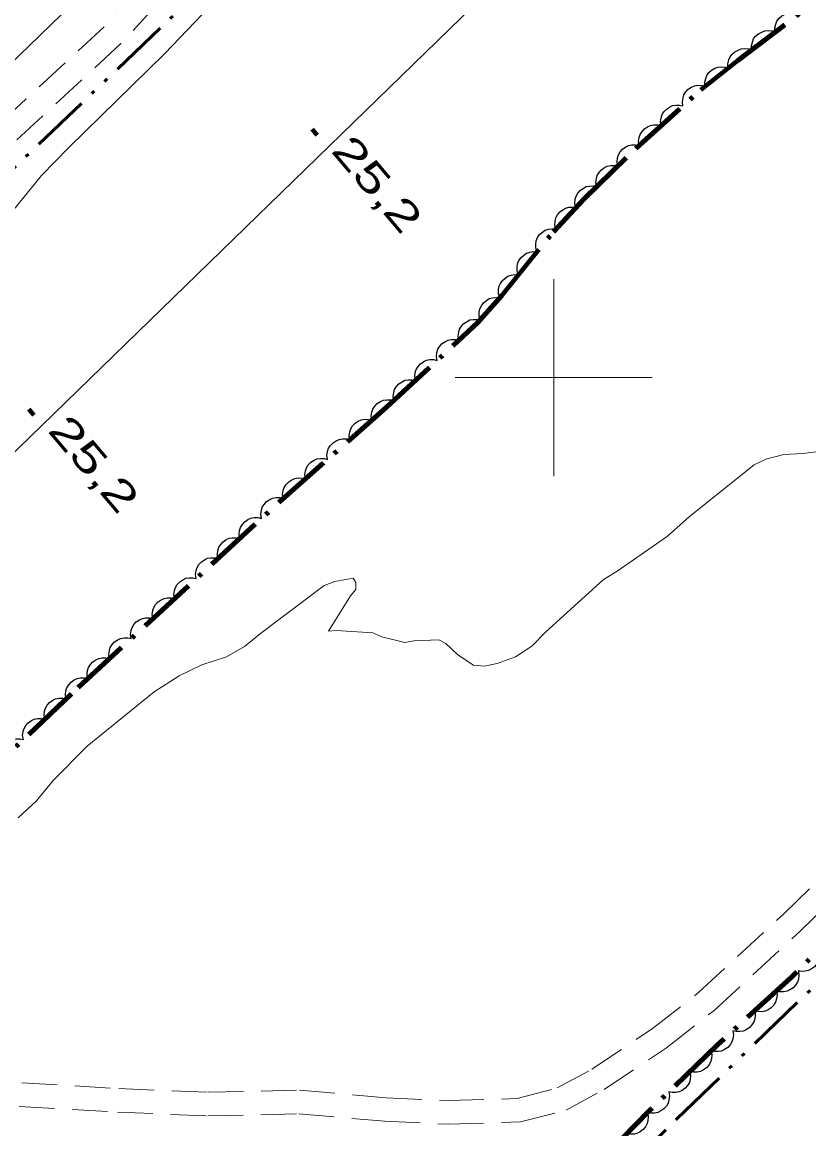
# Model space of a CAD drawing. Extents: x 386081 to 389416, y 5130568 to 5134082.
# Drawn here: x 388146 to 388225.9, y 5131723.7 to 5131836.1 of the extents above; entities that cross this region are included whole.
import ezdxf

# ---------------------------------------------------------------- set-up
doc = ezdxf.new("R2010")
doc.units = 0
doc.header["$LTSCALE"] = 1.2
for name, pattern in [('DASH_DOUBLE_DOT', [9.2, 5, -1.2, 0.3, -1.2, 0.3, -1.2]), ('DOT_DASHED', [7.7, 5, -1.2, 0.3, -1.2]), ('MEDIUM_DASHED', [4.5, 3, -1.5])]:
    doc.linetypes.add(name, pattern=pattern)
for name, color, linetype, lineweight in [('19', 7, 'Continuous', 13), ('2', 7, 'Continuous', 13), ('3', 7, 'Continuous', 140), ('36', 7, 'Continuous', 13), ('4', 7, 'DASH_DOUBLE_DOT', 53), ('44', 7, 'Continuous', 25), ('61', 7, 'Continuous', 13)]:
    doc.layers.add(name, color=color, linetype=linetype, lineweight=lineweight)

msp = doc.modelspace()

# ---------------------------------------------------------------- linework, layer by layer
at = {"layer": '19', "linetype": 'MEDIUM_DASHED'}
for points in [[(388282.14, 5131962.62), (388267.35, 5131948.34), (388256.62, 5131938.71), (388246.98, 5131929.01), (388238.1, 5131920.92), (388218.18, 5131901.17), (388208.78, 5131893.01), (388202.32, 5131887.57), (388193.56, 5131879.84), (388187.77, 5131873.71), (388181.31, 5131865.98), (388168.9, 5131851.36), (388154.33, 5131835.61), (388140.59, 5131822.91), (388129.39, 5131811.42), (388093.75, 5131777.43), (388079.63, 5131763.78), (388066.64, 5131752.03), (388053.58, 5131739.62), (388029.17, 5131715.55), (388005.81, 5131693.8), (387994.76, 5131683.73), (387979.46, 5131669.24), (387965.33, 5131656.4)], [(388283.79, 5131960.88), (388268.99, 5131946.59), (388258.32, 5131937.01), (388248.64, 5131927.28), (388239.76, 5131919.18), (388219.82, 5131899.41), (388210.34, 5131891.19), (388203.89, 5131885.75), (388195.23, 5131878.12), (388189.57, 5131872.12), (388170.71, 5131849.78), (388156.02, 5131833.9), (388142.27, 5131821.19), (388131.08, 5131809.71), (388095.41, 5131775.7), (388081.27, 5131762.03), (388068.28, 5131750.26), (388055.25, 5131737.88), (388030.83, 5131713.8), (388007.44, 5131692.04), (387996.4, 5131681.97), (387981.09, 5131667.48), (387966.97, 5131654.63)], [(388145.97, 5131728.38), (388155.81, 5131727.82), (388164.88, 5131727.43), (388174.19, 5131727.66), (388182.99, 5131726.88), (388189.3, 5131726.59), (388196.3, 5131726.8), (388200.36, 5131727.87), (388203.88, 5131729.79), (388210.05, 5131733.9), (388214.69, 5131737.55), (388223.41, 5131745.57), (388234.38, 5131756.2), (388249.48, 5131770.44), (388267.6, 5131787.96), (388283.73, 5131802.92)], [(388145.7, 5131726), (388155.69, 5131725.42), (388164.86, 5131725.03), (388174.11, 5131725.25), (388182.83, 5131724.49), (388189.28, 5131724.2), (388196.64, 5131724.42), (388201.25, 5131725.62), (388205.12, 5131727.73), (388211.46, 5131731.95), (388216.25, 5131735.72), (388225.06, 5131743.82), (388236.04, 5131754.47), (388251.14, 5131768.7), (388269.26, 5131786.22), (388285.39, 5131801.18)]]:
    msp.add_lwpolyline(points, dxfattribs=at)
at = {"layer": '2'}
for points in [[(388112.22, 5131791.73), (388111.82, 5131791.08), (388099.6, 5131778.55), (388097.17, 5131775.61), (388096.36, 5131774.09), (388096.88, 5131774.23), (388098.32, 5131775.12), (388100.4, 5131776.76), (388110.53, 5131785.16), (388116.8, 5131790.76), (388120.5, 5131793.58), (388127.25, 5131798.28), (388133.95, 5131803.36), (388135.48, 5131805.03), (388138.15, 5131808.46), (388147.95, 5131820.51), (388150.73, 5131823.36), (388160.5, 5131832.91), (388166.58, 5131839.28)], [(388145.61, 5131755.3), (388147.46, 5131757.04), (388149.15, 5131759.08), (388152.6, 5131762.58), (388159.41, 5131768.09), (388161.95, 5131769.72), (388164.26, 5131770.83), (388166.77, 5131771.65), (388168.6, 5131772.68), (388170.2, 5131774), (388176.67, 5131778.88), (388177.75, 5131779.28), (388179.64, 5131779.62), (388179.9, 5131779.18), (388179.88, 5131778.47), (388179.37, 5131777.84), (388177.13, 5131774.26), (388177.9, 5131774.32), (388181.61, 5131774.08), (388182.55, 5131773.66), (388184.88, 5131773.09), (388185.82, 5131773.28), (388188.32, 5131773.38), (388189.03, 5131773), (388190.26, 5131771.83), (388191.86, 5131770.78), (388192.97, 5131770.71), (388194.24, 5131770.95), (388196.13, 5131771.65), (388197.78, 5131772.72), (388199.18, 5131774.15), (388205.03, 5131779.47), (388206.56, 5131780.41), (388211.56, 5131783.9), (388213.8, 5131785.9), (388220.35, 5131791.15), (388221.56, 5131791.72), (388223.38, 5131792.17), (388225.3, 5131792.28), (388230.71, 5131792.97)]]:
    msp.add_lwpolyline(points, dxfattribs=at)
at = {"layer": '3'}
for p, q in [((388175.45, 5131825.21), (388175.96, 5131824.6)), ((388146.67, 5131796.8), (388147.18, 5131796.19))]:
    msp.add_line(p, q, dxfattribs=at)
at = {"layer": '36', "lineweight": 25}
for points in [[(387556.24, 5131263.48), (387630.23, 5131333.84), (387913.32, 5131607.74), (388190.17, 5131875.78), (388476.11, 5132152.28), (388734, 5132401.95), (388752.8, 5132419.88)], [(388771.01, 5132397.91), (388761.9, 5132388.83), (388496, 5132131.53), (388210.06, 5131855.46), (387933.77, 5131587.05), (387650.79, 5131312.73), (387574.6, 5131241.62)]]:
    msp.add_lwpolyline(points, dxfattribs=at)
at = {"layer": '4'}
for points in [[(388509.84, 5132173.5), (388498.09, 5132162.32), (388486.08, 5132150.21), (388452.65, 5132119.04), (388425.34, 5132092.82), (388408.71, 5132076.16), (388380.87, 5132048.93), (388336.66, 5132007.11), (388316.82, 5131987.41), (388286.04, 5131957.9), (388265.6, 5131938.66), (388258.2, 5131931.33), (388243.56, 5131917.24), (388188.2, 5131863.19), (388175.4, 5131851.16), (388167.99, 5131843.08), (388143.47, 5131819.66), (388122.41, 5131799.09), (388099.68, 5131777.22), (388082.54, 5131761.33), (388068.7, 5131748.19), (388040.7, 5131721.46), (388032.5, 5131713.26)], [(388204.21, 5131610.66), (388196.86, 5131620.2), (388175.99, 5131644.63), (388165.41, 5131656.62), (388157.68, 5131664.34), (388154.31, 5131668.51), (388183.39, 5131696.3), (388212.47, 5131724.71), (388239.36, 5131750.62), (388265.61, 5131776.18), (388295.56, 5131805.65), (388308.21, 5131817.54), (388331.7, 5131840.05), (388348.88, 5131856.91), (388363.69, 5131871.25), (388382.99, 5131889.58), (388381.01, 5131890.93)]]:
    msp.add_lwpolyline(points, dxfattribs=at)
at = {"layer": '44', "linetype": 'DOT_DASHED', "lineweight": 90}
for points in [[(388151.69, 5131768.53), (388172.11, 5131787.36), (388182.97, 5131796.94), (388192.3, 5131805.58), (388194.72, 5131808.34), (388199.96, 5131814.8), (388203.07, 5131818.12), (388208.35, 5131823.26), (388214.95, 5131829.21), (388218.71, 5131832.18), (388233.42, 5131843.42)], [(388275.17, 5131788.24), (388266.86, 5131779.86), (388261.37, 5131774.72), (388253.26, 5131766.73), (388250.48, 5131764.17), (388246.51, 5131760.34), (388243.72, 5131757.88), (388240.74, 5131755.43), (388237.73, 5131752.74), (388224.13, 5131739.09), (388216.64, 5131732.25), (388209.73, 5131725.59), (388204.46, 5131720.2), (388199.81, 5131714.8), (388181.62, 5131696.3), (388180.56, 5131695.26), (388177.08, 5131692.16), (388169.1, 5131684.28), (388163.35, 5131679.13), (388158.15, 5131673.88), (388157.96, 5131668.98), (388157.4, 5131666.65), (388157.17, 5131664.33)], [(388139.97, 5131757.41), (388151.69, 5131768.53)]]:
    msp.add_lwpolyline(points, dxfattribs=at)
at = {"layer": '44'}
for points in [[(388222.49, 5131835.07), (388222.47, 5131835.49), (388222.56, 5131835.88), (388222.68, 5131836.19), (388222.9, 5131836.47), (388223.17, 5131836.72), (388223.51, 5131836.9), (388223.81, 5131837.02), (388224.16, 5131837.04), (388224.53, 5131837.01), (388224.88, 5131836.89)], [(388220.11, 5131833.25), (388220.08, 5131833.67), (388220.18, 5131834.06), (388220.3, 5131834.37), (388220.51, 5131834.65), (388220.79, 5131834.9), (388221.13, 5131835.07), (388221.43, 5131835.19), (388221.78, 5131835.22), (388222.15, 5131835.18), (388222.49, 5131835.07)], [(388217.72, 5131831.43), (388217.7, 5131831.84), (388217.8, 5131832.24), (388217.92, 5131832.55), (388218.13, 5131832.82), (388218.4, 5131833.07), (388218.74, 5131833.25), (388219.05, 5131833.37), (388219.4, 5131833.4), (388219.77, 5131833.36), (388220.11, 5131833.25)], [(388215.38, 5131829.55), (388215.35, 5131829.97), (388215.44, 5131830.36), (388215.56, 5131830.67), (388215.77, 5131830.96), (388216.04, 5131831.21), (388216.37, 5131831.39), (388216.67, 5131831.52), (388217.02, 5131831.55), (388217.39, 5131831.52), (388217.74, 5131831.41)], [(388213.13, 5131827.57), (388213.07, 5131827.98), (388213.14, 5131828.39), (388213.23, 5131828.7), (388213.42, 5131829), (388213.67, 5131829.27), (388214, 5131829.47), (388214.29, 5131829.62), (388214.64, 5131829.67), (388215.01, 5131829.66), (388215.36, 5131829.58)], [(388210.9, 5131825.56), (388210.84, 5131825.97), (388210.91, 5131826.38), (388211, 5131826.69), (388211.19, 5131826.99), (388211.45, 5131827.26), (388211.77, 5131827.46), (388212.06, 5131827.61), (388212.41, 5131827.66), (388212.78, 5131827.66), (388213.13, 5131827.57)], [(388208.67, 5131823.55), (388208.62, 5131823.97), (388208.68, 5131824.37), (388208.77, 5131824.68), (388208.97, 5131824.98), (388209.22, 5131825.25), (388209.54, 5131825.45), (388209.83, 5131825.6), (388210.18, 5131825.65), (388210.55, 5131825.65), (388210.9, 5131825.56)], [(388206.51, 5131821.47), (388206.44, 5131821.88), (388206.49, 5131822.29), (388206.57, 5131822.61), (388206.75, 5131822.91), (388206.99, 5131823.19), (388207.31, 5131823.41), (388207.59, 5131823.56), (388207.94, 5131823.63), (388208.31, 5131823.64), (388208.66, 5131823.56)], [(388204.36, 5131819.38), (388204.29, 5131819.79), (388204.34, 5131820.19), (388204.42, 5131820.51), (388204.6, 5131820.82), (388204.84, 5131821.1), (388205.16, 5131821.31), (388205.44, 5131821.47), (388205.79, 5131821.54), (388206.16, 5131821.54), (388206.51, 5131821.47)], [(388202.21, 5131817.29), (388202.14, 5131817.7), (388202.19, 5131818.1), (388202.27, 5131818.42), (388202.45, 5131818.72), (388202.69, 5131819), (388203.01, 5131819.22), (388203.29, 5131819.38), (388203.64, 5131819.44), (388204.01, 5131819.45), (388204.36, 5131819.38)], [(388200.2, 5131815.06), (388200.11, 5131815.47), (388200.14, 5131815.87), (388200.21, 5131816.2), (388200.37, 5131816.5), (388200.6, 5131816.8), (388200.91, 5131817.03), (388201.19, 5131817.2), (388201.53, 5131817.28), (388201.9, 5131817.3), (388202.25, 5131817.25)], [(388198.29, 5131812.75), (388198.17, 5131813.15), (388198.17, 5131813.55), (388198.22, 5131813.88), (388198.36, 5131814.2), (388198.57, 5131814.51), (388198.86, 5131814.76), (388199.12, 5131814.95), (388199.46, 5131815.05), (388199.82, 5131815.11), (388200.18, 5131815.08)], [(388196.4, 5131810.42), (388196.28, 5131810.82), (388196.28, 5131811.22), (388196.33, 5131811.55), (388196.47, 5131811.87), (388196.68, 5131812.18), (388196.97, 5131812.43), (388197.23, 5131812.62), (388197.57, 5131812.72), (388197.93, 5131812.78), (388198.29, 5131812.75)], [(388194.51, 5131808.09), (388194.39, 5131808.49), (388194.39, 5131808.89), (388194.44, 5131809.22), (388194.58, 5131809.54), (388194.79, 5131809.85), (388195.08, 5131810.1), (388195.34, 5131810.29), (388195.68, 5131810.39), (388196.05, 5131810.45), (388196.4, 5131810.42)], [(388192.53, 5131805.84), (388192.42, 5131806.24), (388192.44, 5131806.65), (388192.49, 5131806.97), (388192.65, 5131807.29), (388192.87, 5131807.59), (388193.17, 5131807.83), (388193.44, 5131808.01), (388193.78, 5131808.1), (388194.15, 5131808.14), (388194.5, 5131808.09)], [(388190.35, 5131803.77), (388190.29, 5131804.19), (388190.35, 5131804.59), (388190.44, 5131804.91), (388190.62, 5131805.21), (388190.87, 5131805.48), (388191.19, 5131805.69), (388191.48, 5131805.84), (388191.83, 5131805.89), (388192.2, 5131805.89), (388192.55, 5131805.81)], [(388188.15, 5131801.74), (388188.09, 5131802.15), (388188.14, 5131802.55), (388188.23, 5131802.87), (388188.42, 5131803.17), (388188.67, 5131803.44), (388188.99, 5131803.65), (388189.28, 5131803.8), (388189.63, 5131803.86), (388190, 5131803.86), (388190.35, 5131803.77)], [(388185.95, 5131799.7), (388185.89, 5131800.11), (388185.94, 5131800.51), (388186.03, 5131800.83), (388186.22, 5131801.13), (388186.47, 5131801.4), (388186.79, 5131801.61), (388187.08, 5131801.76), (388187.43, 5131801.82), (388187.8, 5131801.82), (388188.15, 5131801.74)], [(388183.75, 5131797.66), (388183.68, 5131798.07), (388183.74, 5131798.48), (388183.83, 5131798.79), (388184.02, 5131799.09), (388184.27, 5131799.36), (388184.59, 5131799.57), (388184.88, 5131799.72), (388185.23, 5131799.78), (388185.6, 5131799.78), (388185.95, 5131799.7)], [(388181.51, 5131795.66), (388181.46, 5131796.07), (388181.53, 5131796.47), (388181.63, 5131796.79), (388181.82, 5131797.08), (388182.08, 5131797.35), (388182.4, 5131797.55), (388182.7, 5131797.69), (388183.05, 5131797.74), (388183.42, 5131797.73), (388183.76, 5131797.64)], [(388179.27, 5131793.67), (388179.21, 5131794.09), (388179.28, 5131794.49), (388179.38, 5131794.8), (388179.57, 5131795.09), (388179.83, 5131795.36), (388180.15, 5131795.56), (388180.45, 5131795.71), (388180.8, 5131795.76), (388181.17, 5131795.75), (388181.51, 5131795.66)], [(388177.02, 5131791.69), (388176.96, 5131792.1), (388177.03, 5131792.5), (388177.13, 5131792.82), (388177.32, 5131793.11), (388177.58, 5131793.38), (388177.9, 5131793.58), (388178.2, 5131793.72), (388178.55, 5131793.77), (388178.92, 5131793.76), (388179.27, 5131793.67)], [(388174.77, 5131789.7), (388174.71, 5131790.12), (388174.78, 5131790.52), (388174.88, 5131790.83), (388175.07, 5131791.13), (388175.33, 5131791.39), (388175.65, 5131791.6), (388175.95, 5131791.74), (388176.3, 5131791.79), (388176.67, 5131791.78), (388177.02, 5131791.69)], [(388172.52, 5131787.72), (388172.46, 5131788.13), (388172.53, 5131788.53), (388172.63, 5131788.85), (388172.82, 5131789.14), (388173.08, 5131789.41), (388173.4, 5131789.61), (388173.7, 5131789.75), (388174.05, 5131789.8), (388174.42, 5131789.79), (388174.77, 5131789.7)], [(388170.3, 5131785.69), (388170.24, 5131786.11), (388170.3, 5131786.51), (388170.39, 5131786.83), (388170.58, 5131787.12), (388170.83, 5131787.4), (388171.15, 5131787.6), (388171.44, 5131787.75), (388171.79, 5131787.81), (388172.16, 5131787.81), (388172.51, 5131787.73)], [(388168.1, 5131783.66), (388168.03, 5131784.07), (388168.09, 5131784.47), (388168.18, 5131784.79), (388168.37, 5131785.09), (388168.62, 5131785.36), (388168.94, 5131785.57), (388169.23, 5131785.72), (388169.58, 5131785.78), (388169.95, 5131785.78), (388170.3, 5131785.69)], [(388165.89, 5131781.63), (388165.83, 5131782.04), (388165.89, 5131782.44), (388165.98, 5131782.76), (388166.17, 5131783.06), (388166.42, 5131783.33), (388166.74, 5131783.54), (388167.03, 5131783.69), (388167.38, 5131783.74), (388167.75, 5131783.74), (388168.1, 5131783.66)], [(388163.69, 5131779.59), (388163.62, 5131780), (388163.68, 5131780.41), (388163.77, 5131780.72), (388163.96, 5131781.02), (388164.21, 5131781.29), (388164.53, 5131781.5), (388164.82, 5131781.65), (388165.17, 5131781.71), (388165.54, 5131781.71), (388165.89, 5131781.63)], [(388161.48, 5131777.56), (388161.42, 5131777.97), (388161.48, 5131778.37), (388161.57, 5131778.69), (388161.76, 5131778.99), (388162.01, 5131779.26), (388162.33, 5131779.47), (388162.62, 5131779.62), (388162.96, 5131779.67), (388163.34, 5131779.67), (388163.69, 5131779.59)], [(388159.28, 5131775.52), (388159.21, 5131775.94), (388159.27, 5131776.34), (388159.36, 5131776.66), (388159.55, 5131776.95), (388159.8, 5131777.23), (388160.12, 5131777.44), (388160.41, 5131777.58), (388160.76, 5131777.64), (388161.13, 5131777.64), (388161.48, 5131777.56)], [(388157.07, 5131773.49), (388157.01, 5131773.9), (388157.07, 5131774.31), (388157.16, 5131774.62), (388157.35, 5131774.92), (388157.59, 5131775.19), (388157.92, 5131775.4), (388158.21, 5131775.55), (388158.55, 5131775.61), (388158.92, 5131775.61), (388159.28, 5131775.52)], [(388154.86, 5131771.46), (388154.8, 5131771.87), (388154.86, 5131772.27), (388154.95, 5131772.59), (388155.14, 5131772.89), (388155.39, 5131773.16), (388155.71, 5131773.37), (388156, 5131773.52), (388156.35, 5131773.57), (388156.72, 5131773.57), (388157.07, 5131773.49)], [(388152.66, 5131769.42), (388152.6, 5131769.84), (388152.65, 5131770.24), (388152.75, 5131770.56), (388152.93, 5131770.85), (388153.18, 5131771.13), (388153.5, 5131771.34), (388153.8, 5131771.48), (388154.14, 5131771.54), (388154.51, 5131771.54), (388154.86, 5131771.46)], [(388150.47, 5131767.37), (388150.4, 5131767.78), (388150.45, 5131768.19), (388150.54, 5131768.51), (388150.73, 5131768.81), (388150.97, 5131769.08), (388151.29, 5131769.3), (388151.58, 5131769.45), (388151.92, 5131769.51), (388152.29, 5131769.51), (388152.65, 5131769.44)], [(388148.29, 5131765.31), (388148.22, 5131765.72), (388148.28, 5131766.12), (388148.36, 5131766.44), (388148.55, 5131766.74), (388148.79, 5131767.02), (388149.11, 5131767.23), (388149.4, 5131767.38), (388149.75, 5131767.44), (388150.12, 5131767.45), (388150.47, 5131767.37)], [(388146.12, 5131763.24), (388146.05, 5131763.65), (388146.1, 5131764.06), (388146.19, 5131764.38), (388146.37, 5131764.68), (388146.62, 5131764.95), (388146.94, 5131765.17), (388147.22, 5131765.32), (388147.57, 5131765.38), (388147.94, 5131765.38), (388148.29, 5131765.31)], [(388143.94, 5131761.18), (388143.87, 5131761.59), (388143.93, 5131761.99), (388144.01, 5131762.31), (388144.2, 5131762.61), (388144.44, 5131762.89), (388144.76, 5131763.1), (388145.05, 5131763.25), (388145.39, 5131763.32), (388145.77, 5131763.32), (388146.12, 5131763.24)], [(388226.93, 5131741.9), (388227.01, 5131741.49), (388226.97, 5131741.09), (388226.89, 5131740.77), (388226.72, 5131740.46), (388226.48, 5131740.18), (388226.17, 5131739.96), (388225.88, 5131739.8), (388225.54, 5131739.73), (388225.17, 5131739.71), (388224.82, 5131739.78)], [(388224.85, 5131739.74), (388224.91, 5131739.33), (388224.85, 5131738.93), (388224.75, 5131738.61), (388224.56, 5131738.32), (388224.31, 5131738.04), (388223.99, 5131737.84), (388223.7, 5131737.69), (388223.35, 5131737.64), (388222.98, 5131737.64), (388222.63, 5131737.72)], [(388222.63, 5131737.72), (388222.69, 5131737.31), (388222.63, 5131736.91), (388222.54, 5131736.59), (388222.35, 5131736.29), (388222.1, 5131736.02), (388221.78, 5131735.81), (388221.49, 5131735.67), (388221.14, 5131735.61), (388220.77, 5131735.62), (388220.42, 5131735.7)], [(388220.42, 5131735.7), (388220.48, 5131735.29), (388220.42, 5131734.88), (388220.32, 5131734.57), (388220.13, 5131734.27), (388219.88, 5131734), (388219.56, 5131733.79), (388219.27, 5131733.64), (388218.92, 5131733.59), (388218.55, 5131733.59), (388218.2, 5131733.68)], [(388218.2, 5131733.68), (388218.26, 5131733.26), (388218.2, 5131732.86), (388218.11, 5131732.54), (388217.92, 5131732.25), (388217.67, 5131731.98), (388217.35, 5131731.77), (388217.05, 5131731.62), (388216.71, 5131731.57), (388216.34, 5131731.57), (388215.99, 5131731.65)], [(388216, 5131731.64), (388216.07, 5131731.22), (388216.02, 5131730.82), (388215.94, 5131730.5), (388215.76, 5131730.2), (388215.52, 5131729.92), (388215.2, 5131729.71), (388214.91, 5131729.55), (388214.57, 5131729.49), (388214.19, 5131729.48), (388213.84, 5131729.55)], [(388213.84, 5131729.55), (388213.91, 5131729.14), (388213.86, 5131728.74), (388213.78, 5131728.42), (388213.6, 5131728.12), (388213.36, 5131727.84), (388213.04, 5131727.62), (388212.75, 5131727.47), (388212.41, 5131727.4), (388212.03, 5131727.4), (388211.68, 5131727.47)], [(388211.68, 5131727.47), (388211.75, 5131727.06), (388211.7, 5131726.66), (388211.62, 5131726.34), (388211.44, 5131726.04), (388211.2, 5131725.76), (388210.88, 5131725.54), (388210.59, 5131725.39), (388210.25, 5131725.32), (388209.87, 5131725.32), (388209.52, 5131725.39)], [(388209.53, 5131725.38), (388209.61, 5131724.97), (388209.57, 5131724.57), (388209.5, 5131724.25), (388209.33, 5131723.94), (388209.09, 5131723.66), (388208.78, 5131723.43), (388208.5, 5131723.27), (388208.16, 5131723.19), (388207.79, 5131723.17), (388207.43, 5131723.24)]]:
    msp.add_lwpolyline(points, dxfattribs=at)
at = {"layer": '61'}
for p, q in [((388200, 5131790), (388200, 5131810)), ((388190, 5131800), (388210, 5131800))]:
    msp.add_line(p, q, dxfattribs=at)

# ---------------------------------------------------------------- texts
at = {"layer": '3', "width": 1.45}
for p in [(388177.28, 5131822.99), (388148.5, 5131794.58)]:
    msp.add_text('25,2   ', height=3, rotation=310.294, dxfattribs=at).set_placement(p)

doc.saveas('drawing.dxf')
